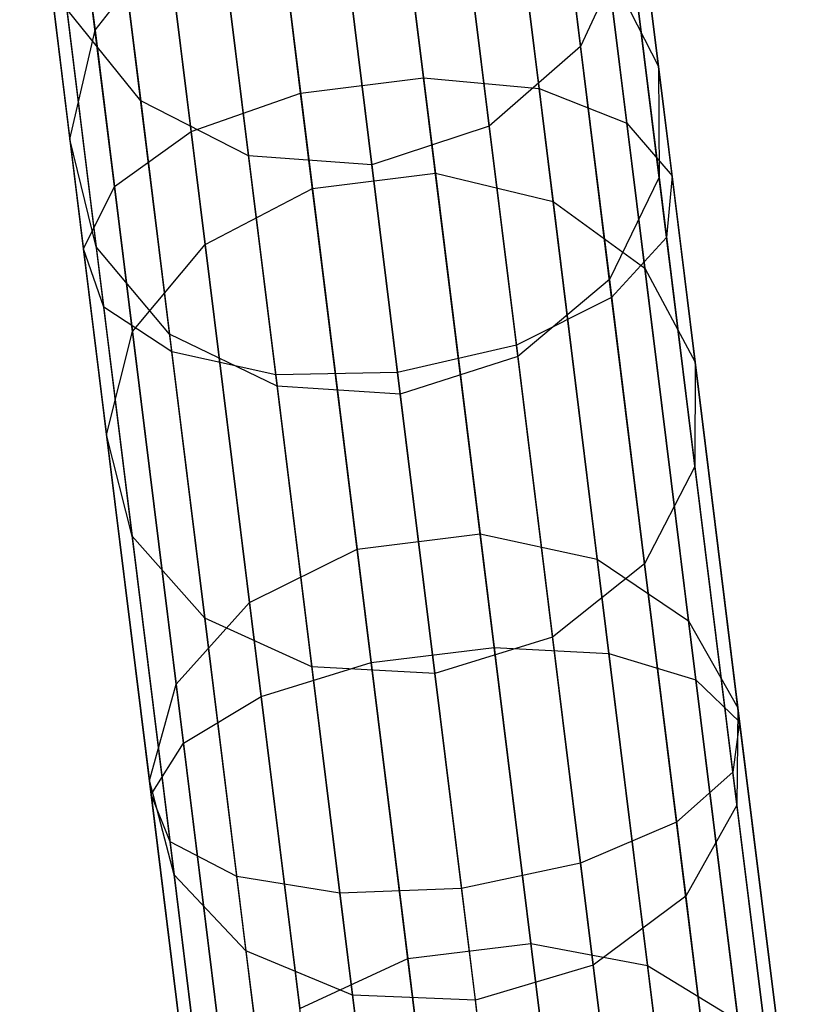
# Model space of a CAD drawing. Extents: x -189 to 189, y -189 to 189.
# Tile 305 of 591: x -23.12 to -20.47, y 174.33 to 177.63. Entities that reach past the tile are written whole.
import ezdxf

# ---------------------------------------------------------------- set-up
doc = ezdxf.new("R2010")
doc.units = 0
doc.header["$LTSCALE"] = 25.4
doc.layers.get('0').update_dxf_attribs({"linetype": 'CONTINUOUS'})

# ---------------------------------------------------------------- blocks, each defined once
blk = doc.blocks.new('CAMELEON-KENAI-C-12244_STL')
at = {"color": 0}
for p, q in [((-21.7626, 177.4352, -11.2191), (-21.9859, 179.2386, -12.3684)), ((-21.7626, 177.4352, -11.2191), (-21.9859, 179.2386, -12.3684)), ((-22.1753, 177.3841, -11.2191), (-22.3986, 179.1875, -12.3684)), ((-22.1753, 177.3841, -11.2191), (-22.3986, 179.1875, -12.3684)), ((-21.3754, 177.3996, -11.3664), (-21.5969, 179.1884, -12.5065)), ((-21.3754, 177.3996, -11.3664), (-21.5969, 179.1884, -12.5065)), ((-22.5421, 177.2551, -11.3664), (-22.7636, 179.044, -12.5065)), ((-22.5421, 177.2551, -11.3664), (-22.7636, 179.044, -12.5065)), ((-21.0807, 177.2834, -11.6357), (-21.2989, 179.0456, -12.7588)), ((-21.0807, 177.2834, -11.6357), (-21.2989, 179.0456, -12.7588)), ((-22.7996, 177.0705, -11.6357), (-23.0178, 178.8328, -12.7588)), ((-22.7996, 177.0705, -11.6357), (-23.0178, 178.8328, -12.7588)), ((-20.9293, 177.1066, -11.9804), (-21.1433, 178.8349, -13.0818)), ((-20.9293, 177.1066, -11.9804), (-21.1433, 178.8349, -13.0818)), ((-22.9033, 176.8622, -11.9804), (-23.1173, 178.5905, -13.0818)), ((-22.9033, 176.8622, -11.9804), (-23.1173, 178.5905, -13.0818)), ((-20.9475, 176.9, -12.3407), (-21.1571, 178.5927, -13.4195)), ((-20.9475, 176.9, -12.3407), (-21.1571, 178.5927, -13.4195)), ((-22.9673, 178.4251, -146.9133), (-22.8646, 177.5953, -148.7856)), ((-22.9673, 178.4251, -146.9133), (-22.8646, 177.5953, -148.7856)), ((-22.8352, 176.6662, -12.3407), (-23.0448, 178.359, -13.4195)), ((-22.8352, 176.6662, -12.3407), (-23.0448, 178.359, -13.4195)), ((-21.1321, 176.6991, -12.6545), (-21.3379, 178.3609, -13.7136)), ((-21.1321, 176.6991, -12.6545), (-21.3379, 178.3609, -13.7136)), ((-21.0756, 178.2878, -146.7703), (-20.9748, 177.474, -148.6064)), ((-21.0756, 178.2878, -146.7703), (-20.9748, 177.474, -148.6064)), ((-22.6072, 176.5165, -12.6545), (-22.8129, 178.1783, -13.7136)), ((-22.6072, 176.5165, -12.6545), (-22.8129, 178.1783, -13.7136)), ((-21.4513, 176.5388, -12.8675), (-21.6544, 178.1796, -13.9132)), ((-21.4513, 176.5388, -12.8675), (-21.6544, 178.1796, -13.9132)), ((-21.8512, 178.1503, -149.0021), (-21.723, 177.1154, -150.823)), ((-21.8512, 178.1503, -149.0021), (-21.723, 177.1154, -150.823)), ((-21.3111, 178.1447, -144.6551), (-21.2364, 177.5411, -146.4905)), ((-21.3111, 178.1447, -144.6551), (-21.2364, 177.5411, -146.4905)), ((-22.2638, 178.0992, -149.0021), (-22.1357, 177.0643, -150.823)), ((-22.2638, 178.0992, -149.0021), (-22.1357, 177.0643, -150.823)), ((-22.2586, 176.4388, -12.8675), (-22.4618, 178.0796, -13.9132)), ((-22.2586, 176.4388, -12.8675), (-22.4618, 178.0796, -13.9132)), ((-22.052, 178.0801, -13.9838), (-21.8497, 176.4467, -12.9429)), ((-22.052, 178.0801, -13.9838), (-21.8497, 176.4467, -12.9429)), ((-23.0495, 178.0434, -146.7703), (-22.9488, 177.2296, -148.6064)), ((-23.0495, 178.0434, -146.7703), (-22.9488, 177.2296, -148.6064)), ((-21.4556, 178.0473, -148.9255), (-21.3285, 177.0208, -150.7317)), ((-21.4556, 178.0473, -148.9255), (-21.3285, 177.0208, -150.7317)), ((-22.7862, 177.9621, -144.6551), (-22.7114, 177.3585, -146.4905)), ((-22.7862, 177.9621, -144.6551), (-22.7114, 177.3585, -146.4905)), ((-22.8646, 177.5953, -148.7856), (-22.6223, 177.9029, -148.9255)), ((-22.8646, 177.5953, -148.7856), (-22.6223, 177.9029, -148.9255)), ((-22.6223, 177.9029, -148.9255), (-22.4952, 176.8763, -150.7317)), ((-22.6223, 177.9029, -148.9255), (-22.4952, 176.8763, -150.7317)), ((-21.0713, 177.8999, -146.6207), (-21.2364, 177.5411, -146.4905)), ((-21.0713, 177.8999, -146.6207), (-21.2364, 177.5411, -146.4905)), ((-21.0713, 177.8999, -146.6207), (-20.9726, 177.1028, -148.4191)), ((-21.0713, 177.8999, -146.6207), (-20.9726, 177.1028, -148.4191)), ((-21.6161, 177.8696, -144.5899), (-21.5423, 177.2736, -146.4021)), ((-21.6161, 177.8696, -144.5899), (-21.5423, 177.2736, -146.4021)), ((-21.1457, 177.8081, -148.7856), (-21.0204, 176.7968, -150.5649)), ((-21.1457, 177.8081, -148.7856), (-21.0204, 176.7968, -150.5649)), ((-21.1457, 177.8081, -148.7856), (-20.9748, 177.474, -148.6064)), ((-21.1457, 177.8081, -148.7856), (-20.9748, 177.474, -148.6064)), ((-22.4234, 177.7696, -144.5899), (-22.3496, 177.1737, -146.4021)), ((-22.4234, 177.7696, -144.5899), (-22.3496, 177.1737, -146.4021)), ((-21.936, 177.1437, -146.3709), (-22.0095, 177.7369, -144.5669)), ((-21.936, 177.1437, -146.3709), (-22.0095, 177.7369, -144.5669)), ((-22.7114, 177.3585, -146.4905), (-22.959, 177.6661, -146.6207)), ((-22.959, 177.6661, -146.6207), (-22.8603, 176.869, -148.4191)), ((-22.959, 177.6661, -146.6207), (-22.8603, 176.869, -148.4191)), ((-22.7114, 177.3585, -146.4905), (-22.959, 177.6661, -146.6207)), ((-22.9488, 177.2296, -148.6064), (-22.8646, 177.5953, -148.7856)), ((-22.9488, 177.2296, -148.6064), (-22.8646, 177.5953, -148.7856)), ((-22.8646, 177.5953, -148.7856), (-22.7393, 176.584, -150.5649)), ((-22.8646, 177.5953, -148.7856), (-22.7393, 176.584, -150.5649)), ((-21.2364, 177.5411, -146.4905), (-21.5423, 177.2736, -146.4021)), ((-21.2364, 177.5411, -146.4905), (-21.5423, 177.2736, -146.4021)), ((-21.2364, 177.5411, -146.4905), (-21.1395, 176.7586, -148.256)), ((-21.2364, 177.5411, -146.4905), (-21.1395, 176.7586, -148.256)), ((-20.9748, 177.474, -148.6064), (-20.852, 176.4822, -150.3514)), ((-20.9748, 177.474, -148.6064), (-20.852, 176.4822, -150.3514)), ((-20.9748, 177.474, -148.6064), (-20.9726, 177.1028, -148.4191)), ((-20.9748, 177.474, -148.6064), (-20.9726, 177.1028, -148.4191)), ((-22.1753, 177.3841, -11.2191), (-21.7626, 177.4352, -11.2191)), ((-22.1753, 177.3841, -11.2191), (-21.7626, 177.4352, -11.2191)), ((-21.7626, 177.4352, -11.2191), (-21.3754, 177.3996, -11.3664)), ((-21.526, 175.5246, -10.2618), (-21.7626, 177.4352, -11.2191)), ((-21.526, 175.5246, -10.2618), (-21.7626, 177.4352, -11.2191)), ((-21.7626, 177.4352, -11.2191), (-21.3754, 177.3996, -11.3664)), ((-21.3754, 177.3996, -11.3664), (-21.0807, 177.2834, -11.6357)), ((-21.1407, 175.5043, -10.4169), (-21.3754, 177.3996, -11.3664)), ((-21.1407, 175.5043, -10.4169), (-21.3754, 177.3996, -11.3664)), ((-21.3754, 177.3996, -11.3664), (-21.0807, 177.2834, -11.6357)), ((-22.5421, 177.2551, -11.3664), (-22.1753, 177.3841, -11.2191)), ((-22.5421, 177.2551, -11.3664), (-22.1753, 177.3841, -11.2191)), ((-21.9387, 175.4735, -10.2618), (-22.1753, 177.3841, -11.2191)), ((-21.9387, 175.4735, -10.2618), (-22.1753, 177.3841, -11.2191)), ((-22.3496, 177.1737, -146.4021), (-22.7114, 177.3585, -146.4905)), ((-22.7114, 177.3585, -146.4905), (-22.6145, 176.5759, -148.256)), ((-22.7114, 177.3585, -146.4905), (-22.6145, 176.5759, -148.256)), ((-22.3496, 177.1737, -146.4021), (-22.7114, 177.3585, -146.4905)), ((-21.5423, 177.2736, -146.4021), (-21.936, 177.1437, -146.3709)), ((-21.5423, 177.2736, -146.4021), (-21.936, 177.1437, -146.3709)), ((-21.5423, 177.2736, -146.4021), (-21.4466, 176.501, -148.1453)), ((-21.5423, 177.2736, -146.4021), (-21.4466, 176.501, -148.1453)), ((-21.0807, 177.2834, -11.6357), (-20.9293, 177.1066, -11.9804)), ((-20.8495, 175.4162, -10.7003), (-21.0807, 177.2834, -11.6357)), ((-20.8495, 175.4162, -10.7003), (-21.0807, 177.2834, -11.6357)), ((-21.0807, 177.2834, -11.6357), (-20.9293, 177.1066, -11.9804)), ((-22.7996, 177.0705, -11.6357), (-22.5421, 177.2551, -11.3664)), ((-22.7996, 177.0705, -11.6357), (-22.5421, 177.2551, -11.3664)), ((-22.3074, 175.3599, -10.4169), (-22.5421, 177.2551, -11.3664)), ((-22.3074, 175.3599, -10.4169), (-22.5421, 177.2551, -11.3664)), ((-22.8603, 176.869, -148.4191), (-22.9488, 177.2296, -148.6064)), ((-22.9488, 177.2296, -148.6064), (-22.826, 176.2378, -150.3514)), ((-22.9488, 177.2296, -148.6064), (-22.826, 176.2378, -150.3514)), ((-22.8603, 176.869, -148.4191), (-22.9488, 177.2296, -148.6064)), ((-21.936, 177.1437, -146.3709), (-22.3496, 177.1737, -146.4021)), ((-22.3496, 177.1737, -146.4021), (-22.2539, 176.401, -148.1453)), ((-22.3496, 177.1737, -146.4021), (-22.2539, 176.401, -148.1453)), ((-21.936, 177.1437, -146.3709), (-22.3496, 177.1737, -146.4021)), ((-21.8408, 176.3745, -148.1061), (-21.936, 177.1437, -146.3709)), ((-21.8408, 176.3745, -148.1061), (-21.936, 177.1437, -146.3709)), ((-22.1357, 177.0643, -150.823), (-21.723, 177.1154, -150.823)), ((-22.1357, 177.0643, -150.823), (-21.723, 177.1154, -150.823)), ((-21.723, 177.1154, -150.823), (-21.5732, 175.9052, -152.5305)), ((-21.723, 177.1154, -150.823), (-21.5732, 175.9052, -152.5305)), ((-21.723, 177.1154, -150.823), (-21.3285, 177.0208, -150.7317)), ((-21.723, 177.1154, -150.823), (-21.3285, 177.0208, -150.7317)), ((-20.9726, 177.1028, -148.4191), (-21.1395, 176.7586, -148.256)), ((-20.9726, 177.1028, -148.4191), (-21.1395, 176.7586, -148.256)), ((-20.9726, 177.1028, -148.4191), (-20.8523, 176.1314, -150.1282)), ((-20.9726, 177.1028, -148.4191), (-20.8523, 176.1314, -150.1282)), ((-20.9293, 177.1066, -11.9804), (-20.9475, 176.9, -12.3407)), ((-20.9293, 177.1066, -11.9804), (-20.9475, 176.9, -12.3407)), ((-20.7026, 175.2755, -11.0629), (-20.9293, 177.1066, -11.9804)), ((-20.7026, 175.2755, -11.0629), (-20.9293, 177.1066, -11.9804)), ((-22.9033, 176.8622, -11.9804), (-22.7996, 177.0705, -11.6357)), ((-22.9033, 176.8622, -11.9804), (-22.7996, 177.0705, -11.6357)), ((-22.5684, 175.2034, -10.7003), (-22.7996, 177.0705, -11.6357)), ((-22.5684, 175.2034, -10.7003), (-22.7996, 177.0705, -11.6357)), ((-22.4952, 176.8763, -150.7317), (-22.1357, 177.0643, -150.823)), ((-22.4952, 176.8763, -150.7317), (-22.1357, 177.0643, -150.823)), ((-22.1357, 177.0643, -150.823), (-21.9858, 175.854, -152.5305)), ((-22.1357, 177.0643, -150.823), (-21.9858, 175.854, -152.5305)), ((-21.3285, 177.0208, -150.7317), (-21.1799, 175.8203, -152.4255)), ((-21.3285, 177.0208, -150.7317), (-21.1799, 175.8203, -152.4255)), ((-21.3285, 177.0208, -150.7317), (-21.0204, 176.7968, -150.5649)), ((-21.3285, 177.0208, -150.7317), (-21.0204, 176.7968, -150.5649)), ((-20.9475, 176.9, -12.3407), (-21.1321, 176.6991, -12.6545)), ((-20.9475, 176.9, -12.3407), (-21.1321, 176.6991, -12.6545)), ((-20.7254, 175.1065, -11.4422), (-20.9475, 176.9, -12.3407)), ((-20.7254, 175.1065, -11.4422), (-20.9475, 176.9, -12.3407)), ((-22.6145, 176.5759, -148.256), (-22.8603, 176.869, -148.4191)), ((-22.8603, 176.869, -148.4191), (-22.74, 175.8976, -150.1282)), ((-22.8603, 176.869, -148.4191), (-22.74, 175.8976, -150.1282)), ((-22.6145, 176.5759, -148.256), (-22.8603, 176.869, -148.4191)), ((-22.7393, 176.584, -150.5649), (-22.4952, 176.8763, -150.7317)), ((-22.7393, 176.584, -150.5649), (-22.4952, 176.8763, -150.7317)), ((-22.4952, 176.8763, -150.7317), (-22.3465, 175.6758, -152.4255)), ((-22.4952, 176.8763, -150.7317), (-22.3465, 175.6758, -152.4255)), ((-22.8352, 176.6662, -12.3407), (-22.9033, 176.8622, -11.9804)), ((-22.6765, 175.0311, -11.0629), (-22.9033, 176.8622, -11.9804)), ((-22.8352, 176.6662, -12.3407), (-22.9033, 176.8622, -11.9804)), ((-22.6765, 175.0311, -11.0629), (-22.9033, 176.8622, -11.9804)), ((-21.0204, 176.7968, -150.5649), (-20.874, 175.6141, -152.2335)), ((-21.0204, 176.7968, -150.5649), (-20.874, 175.6141, -152.2335)), ((-21.0204, 176.7968, -150.5649), (-20.852, 176.4822, -150.3514)), ((-21.0204, 176.7968, -150.5649), (-20.852, 176.4822, -150.3514)), ((-21.1395, 176.7586, -148.256), (-21.4466, 176.501, -148.1453)), ((-21.1395, 176.7586, -148.256), (-21.4466, 176.501, -148.1453)), ((-21.1395, 176.7586, -148.256), (-21.0214, 175.805, -149.9339)), ((-21.1395, 176.7586, -148.256), (-21.0214, 175.805, -149.9339)), ((-21.1321, 176.6991, -12.6545), (-21.4513, 176.5388, -12.8675)), ((-21.1321, 176.6991, -12.6545), (-21.4513, 176.5388, -12.8675)), ((-20.9141, 174.9385, -11.7724), (-21.1321, 176.6991, -12.6545)), ((-20.9141, 174.9385, -11.7724), (-21.1321, 176.6991, -12.6545)), ((-22.6072, 176.5165, -12.6545), (-22.8352, 176.6662, -12.3407)), ((-22.6131, 174.8728, -11.4422), (-22.8352, 176.6662, -12.3407)), ((-22.6072, 176.5165, -12.6545), (-22.8352, 176.6662, -12.3407)), ((-22.6131, 174.8728, -11.4422), (-22.8352, 176.6662, -12.3407)), ((-22.826, 176.2378, -150.3514), (-22.7393, 176.584, -150.5649)), ((-22.826, 176.2378, -150.3514), (-22.7393, 176.584, -150.5649)), ((-22.7393, 176.584, -150.5649), (-22.5929, 175.4013, -152.2335)), ((-22.7393, 176.584, -150.5649), (-22.5929, 175.4013, -152.2335)), ((-22.2539, 176.401, -148.1453), (-22.6145, 176.5759, -148.256)), ((-22.6145, 176.5759, -148.256), (-22.4965, 175.6223, -149.9339)), ((-22.6145, 176.5759, -148.256), (-22.4965, 175.6223, -149.9339)), ((-22.2539, 176.401, -148.1453), (-22.6145, 176.5759, -148.256)), ((-21.4513, 176.5388, -12.8675), (-21.8497, 176.4467, -12.9429)), ((-21.4513, 176.5388, -12.8675), (-21.8497, 176.4467, -12.9429)), ((-21.236, 174.8004, -11.9966), (-21.4513, 176.5388, -12.8675)), ((-21.236, 174.8004, -11.9966), (-21.4513, 176.5388, -12.8675)), ((-22.2586, 176.4388, -12.8675), (-22.6072, 176.5165, -12.6545)), ((-22.3892, 174.7558, -11.7724), (-22.6072, 176.5165, -12.6545)), ((-22.2586, 176.4388, -12.8675), (-22.6072, 176.5165, -12.6545)), ((-22.3892, 174.7558, -11.7724), (-22.6072, 176.5165, -12.6545)), ((-21.4466, 176.501, -148.1453), (-21.8408, 176.3745, -148.1061)), ((-21.4466, 176.501, -148.1453), (-21.8408, 176.3745, -148.1061)), ((-21.4466, 176.501, -148.1453), (-21.33, 175.5594, -149.8019)), ((-21.4466, 176.501, -148.1453), (-21.33, 175.5594, -149.8019)), ((-20.852, 176.4822, -150.3514), (-20.8523, 176.1314, -150.1282)), ((-20.852, 176.4822, -150.3514), (-20.8523, 176.1314, -150.1282)), ((-20.852, 176.4822, -150.3514), (-20.7084, 175.3223, -151.9879)), ((-20.852, 176.4822, -150.3514), (-20.7084, 175.3223, -151.9879)), ((-21.8497, 176.4467, -12.9429), (-22.2586, 176.4388, -12.8675)), ((-21.8497, 176.4467, -12.9429), (-22.2586, 176.4388, -12.8675)), ((-22.0433, 174.7005, -11.9966), (-22.2586, 176.4388, -12.8675)), ((-22.0433, 174.7005, -11.9966), (-22.2586, 176.4388, -12.8675)), ((-21.8497, 176.4467, -12.9429), (-21.6354, 174.7162, -12.0759)), ((-21.8497, 176.4467, -12.9429), (-21.6354, 174.7162, -12.0759)), ((-21.8408, 176.3745, -148.1061), (-22.2539, 176.401, -148.1453)), ((-22.2539, 176.401, -148.1453), (-22.1373, 175.4595, -149.8019)), ((-22.2539, 176.401, -148.1453), (-22.1373, 175.4595, -149.8019)), ((-21.8408, 176.3745, -148.1061), (-22.2539, 176.401, -148.1453)), ((-21.7247, 175.4372, -149.7553), (-21.8408, 176.3745, -148.1061)), ((-21.7247, 175.4372, -149.7553), (-21.8408, 176.3745, -148.1061)), ((-22.74, 175.8976, -150.1282), (-22.826, 176.2378, -150.3514)), ((-22.826, 176.2378, -150.3514), (-22.6823, 175.0779, -151.9879)), ((-22.826, 176.2378, -150.3514), (-22.6823, 175.0779, -151.9879)), ((-22.74, 175.8976, -150.1282), (-22.826, 176.2378, -150.3514)), ((-20.8523, 176.1314, -150.1282), (-21.0214, 175.805, -149.9339)), ((-20.8523, 176.1314, -150.1282), (-21.0214, 175.805, -149.9339)), ((-20.8523, 176.1314, -150.1282), (-20.7117, 174.9954, -151.731)), ((-20.8523, 176.1314, -150.1282), (-20.7117, 174.9954, -151.731)), ((-22.4965, 175.6223, -149.9339), (-22.74, 175.8976, -150.1282)), ((-22.74, 175.8976, -150.1282), (-22.5994, 174.7616, -151.731)), ((-22.74, 175.8976, -150.1282), (-22.5994, 174.7616, -151.731)), ((-22.4965, 175.6223, -149.9339), (-22.74, 175.8976, -150.1282)), ((-21.9858, 175.854, -152.5305), (-21.5732, 175.9052, -152.5305)), ((-21.9858, 175.854, -152.5305), (-21.5732, 175.9052, -152.5305)), ((-21.5732, 175.9052, -152.5305), (-21.4031, 174.5317, -154.1077)), ((-21.5732, 175.9052, -152.5305), (-21.4031, 174.5317, -154.1077)), ((-21.5732, 175.9052, -152.5305), (-21.1799, 175.8203, -152.4255)), ((-21.5732, 175.9052, -152.5305), (-21.1799, 175.8203, -152.4255)), ((-22.3465, 175.6758, -152.4255), (-21.9858, 175.854, -152.5305)), ((-22.3465, 175.6758, -152.4255), (-21.9858, 175.854, -152.5305)), ((-21.9858, 175.854, -152.5305), (-21.8158, 174.4806, -154.1077)), ((-21.9858, 175.854, -152.5305), (-21.8158, 174.4806, -154.1077)), ((-21.1799, 175.8203, -152.4255), (-21.0112, 174.4579, -153.99)), ((-21.1799, 175.8203, -152.4255), (-21.0112, 174.4579, -153.99)), ((-21.1799, 175.8203, -152.4255), (-20.874, 175.6141, -152.2335)), ((-21.1799, 175.8203, -152.4255), (-20.874, 175.6141, -152.2335)), ((-21.0214, 175.805, -149.9339), (-21.33, 175.5594, -149.8019)), ((-21.0214, 175.805, -149.9339), (-21.33, 175.5594, -149.8019)), ((-21.0214, 175.805, -149.9339), (-20.8833, 174.6897, -151.5073)), ((-21.0214, 175.805, -149.9339), (-20.8833, 174.6897, -151.5073)), ((-22.5929, 175.4013, -152.2335), (-22.3465, 175.6758, -152.4255)), ((-22.5929, 175.4013, -152.2335), (-22.3465, 175.6758, -152.4255)), ((-22.3465, 175.6758, -152.4255), (-22.1778, 174.3134, -153.99)), ((-22.3465, 175.6758, -152.4255), (-22.1778, 174.3134, -153.99)), ((-22.1373, 175.4595, -149.8019), (-22.4965, 175.6223, -149.9339)), ((-22.4965, 175.6223, -149.9339), (-22.3584, 174.5071, -151.5073)), ((-22.4965, 175.6223, -149.9339), (-22.3584, 174.5071, -151.5073)), ((-22.1373, 175.4595, -149.8019), (-22.4965, 175.6223, -149.9339)), ((-20.874, 175.6141, -152.2335), (-20.7078, 174.272, -153.7748)), ((-20.874, 175.6141, -152.2335), (-20.7078, 174.272, -153.7748)), ((-20.874, 175.6141, -152.2335), (-20.7084, 175.3223, -151.9879)), ((-20.874, 175.6141, -152.2335), (-20.7084, 175.3223, -151.9879)), ((-21.33, 175.5594, -149.8019), (-21.7247, 175.4372, -149.7553)), ((-21.33, 175.5594, -149.8019), (-21.7247, 175.4372, -149.7553)), ((-21.33, 175.5594, -149.8019), (-21.1937, 174.4583, -151.3555)), ((-21.33, 175.5594, -149.8019), (-21.1937, 174.4583, -151.3555)), ((-21.9387, 175.4735, -10.2618), (-21.526, 175.5246, -10.2618)), ((-21.9387, 175.4735, -10.2618), (-21.526, 175.5246, -10.2618)), ((-21.526, 175.5246, -10.2618), (-21.1407, 175.5043, -10.4169)), ((-21.2786, 173.5267, -9.5066), (-21.526, 175.5246, -10.2618)), ((-21.2786, 173.5267, -9.5066), (-21.526, 175.5246, -10.2618)), ((-21.526, 175.5246, -10.2618), (-21.1407, 175.5043, -10.4169)), ((-21.1407, 175.5043, -10.4169), (-20.8495, 175.4162, -10.7003)), ((-20.8954, 173.5226, -9.6678), (-21.1407, 175.5043, -10.4169)), ((-20.8954, 173.5226, -9.6678), (-21.1407, 175.5043, -10.4169)), ((-21.1407, 175.5043, -10.4169), (-20.8495, 175.4162, -10.7003)), ((-22.3074, 175.3599, -10.4169), (-21.9387, 175.4735, -10.2618)), ((-22.3074, 175.3599, -10.4169), (-21.9387, 175.4735, -10.2618)), ((-21.7247, 175.4372, -149.7553), (-22.1373, 175.4595, -149.8019)), ((-22.1373, 175.4595, -149.8019), (-22.001, 174.3583, -151.3555)), ((-22.1373, 175.4595, -149.8019), (-22.001, 174.3583, -151.3555)), ((-21.7247, 175.4372, -149.7553), (-22.1373, 175.4595, -149.8019)), ((-21.6913, 173.4756, -9.5066), (-21.9387, 175.4735, -10.2618)), ((-21.6913, 173.4756, -9.5066), (-21.9387, 175.4735, -10.2618)), ((-21.589, 174.3411, -151.3018), (-21.7247, 175.4372, -149.7553)), ((-21.589, 174.3411, -151.3018), (-21.7247, 175.4372, -149.7553)), ((-20.8495, 175.4162, -10.7003), (-20.7026, 175.2755, -11.0629)), ((-20.6077, 173.4639, -9.9623), (-20.8495, 175.4162, -10.7003)), ((-20.6077, 173.4639, -9.9623), (-20.8495, 175.4162, -10.7003)), ((-20.8495, 175.4162, -10.7003), (-20.7026, 175.2755, -11.0629)), ((-22.6823, 175.0779, -151.9879), (-22.5929, 175.4013, -152.2335)), ((-22.6823, 175.0779, -151.9879), (-22.5929, 175.4013, -152.2335)), ((-22.5929, 175.4013, -152.2335), (-22.4267, 174.0591, -153.7748)), ((-22.5929, 175.4013, -152.2335), (-22.4267, 174.0591, -153.7748)), ((-22.5684, 175.2034, -10.7003), (-22.3074, 175.3599, -10.4169)), ((-22.5684, 175.2034, -10.7003), (-22.3074, 175.3599, -10.4169)), ((-22.062, 173.3781, -9.6678), (-22.3074, 175.3599, -10.4169)), ((-22.062, 173.3781, -9.6678), (-22.3074, 175.3599, -10.4169)), ((-20.7084, 175.3223, -151.9879), (-20.7117, 174.9954, -151.731)), ((-20.7084, 175.3223, -151.9879), (-20.7117, 174.9954, -151.731)), ((-20.7084, 175.3223, -151.9879), (-20.5454, 174.0061, -153.4994)), ((-20.7084, 175.3223, -151.9879), (-20.5454, 174.0061, -153.4994)), ((-20.7026, 175.2755, -11.0629), (-20.7254, 175.1065, -11.4422)), ((-20.7026, 175.2755, -11.0629), (-20.7254, 175.1065, -11.4422)), ((-20.4655, 173.3609, -10.3392), (-20.7026, 175.2755, -11.0629)), ((-20.4655, 173.3609, -10.3392), (-20.7026, 175.2755, -11.0629)), ((-22.6765, 175.0311, -11.0629), (-22.5684, 175.2034, -10.7003)), ((-22.6765, 175.0311, -11.0629), (-22.5684, 175.2034, -10.7003)), ((-22.3266, 173.2511, -9.9623), (-22.5684, 175.2034, -10.7003)), ((-22.3266, 173.2511, -9.9623), (-22.5684, 175.2034, -10.7003)), ((-20.7254, 175.1065, -11.4422), (-20.9141, 174.9385, -11.7724)), ((-20.7254, 175.1065, -11.4422), (-20.9141, 174.9385, -11.7724)), ((-20.4932, 173.2312, -10.7333), (-20.7254, 175.1065, -11.4422)), ((-20.4932, 173.2312, -10.7333), (-20.7254, 175.1065, -11.4422)), ((-22.5994, 174.7616, -151.731), (-22.6823, 175.0779, -151.9879)), ((-22.6823, 175.0779, -151.9879), (-22.5193, 173.7616, -153.4994)), ((-22.6823, 175.0779, -151.9879), (-22.5193, 173.7616, -153.4994)), ((-22.5994, 174.7616, -151.731), (-22.6823, 175.0779, -151.9879)), ((-22.6131, 174.8728, -11.4422), (-22.6765, 175.0311, -11.0629)), ((-22.4395, 173.1164, -10.3392), (-22.6765, 175.0311, -11.0629)), ((-22.6131, 174.8728, -11.4422), (-22.6765, 175.0311, -11.0629)), ((-22.4395, 173.1164, -10.3392), (-22.6765, 175.0311, -11.0629)), ((-20.7117, 174.9954, -151.731), (-20.8833, 174.6897, -151.5073)), ((-20.7117, 174.9954, -151.731), (-20.8833, 174.6897, -151.5073)), ((-20.7117, 174.9954, -151.731), (-20.552, 173.7062, -153.2114)), ((-20.7117, 174.9954, -151.731), (-20.552, 173.7062, -153.2114)), ((-20.9141, 174.9385, -11.7724), (-21.236, 174.8004, -11.9966)), ((-20.9141, 174.9385, -11.7724), (-21.236, 174.8004, -11.9966)), ((-20.6862, 173.0975, -11.0766), (-20.9141, 174.9385, -11.7724)), ((-20.6862, 173.0975, -11.0766), (-20.9141, 174.9385, -11.7724)), ((-22.3892, 174.7558, -11.7724), (-22.6131, 174.8728, -11.4422)), ((-22.3809, 172.9975, -10.7333), (-22.6131, 174.8728, -11.4422)), ((-22.3892, 174.7558, -11.7724), (-22.6131, 174.8728, -11.4422)), ((-22.3809, 172.9975, -10.7333), (-22.6131, 174.8728, -11.4422)), ((-21.236, 174.8004, -11.9966), (-21.6354, 174.7162, -12.0759)), ((-21.236, 174.8004, -11.9966), (-21.6354, 174.7162, -12.0759)), ((-21.0109, 172.9827, -11.3095), (-21.236, 174.8004, -11.9966)), ((-21.0109, 172.9827, -11.3095), (-21.236, 174.8004, -11.9966)), ((-22.3584, 174.5071, -151.5073), (-22.5994, 174.7616, -151.731)), ((-22.5994, 174.7616, -151.731), (-22.4397, 173.4724, -153.2114)), ((-22.5994, 174.7616, -151.731), (-22.4397, 173.4724, -153.2114)), ((-22.3584, 174.5071, -151.5073), (-22.5994, 174.7616, -151.731)), ((-22.0433, 174.7005, -11.9966), (-22.3892, 174.7558, -11.7724)), ((-22.1612, 172.9148, -11.0766), (-22.3892, 174.7558, -11.7724)), ((-22.0433, 174.7005, -11.9966), (-22.3892, 174.7558, -11.7724)), ((-22.1612, 172.9148, -11.0766), (-22.3892, 174.7558, -11.7724)), ((-21.6354, 174.7162, -12.0759), (-22.0433, 174.7005, -11.9966)), ((-21.6354, 174.7162, -12.0759), (-22.0433, 174.7005, -11.9966)), ((-21.8182, 172.8827, -11.3095), (-22.0433, 174.7005, -11.9966)), ((-21.8182, 172.8827, -11.3095), (-22.0433, 174.7005, -11.9966)), ((-21.6354, 174.7162, -12.0759), (-21.4114, 172.9067, -11.3919)), ((-21.6354, 174.7162, -12.0759), (-21.4114, 172.9067, -11.3919)), ((-20.8833, 174.6897, -151.5073), (-21.1937, 174.4583, -151.3555)), ((-20.8833, 174.6897, -151.5073), (-21.1937, 174.4583, -151.3555)), ((-20.8833, 174.6897, -151.5073), (-20.7266, 173.4241, -152.9607)), ((-20.8833, 174.6897, -151.5073), (-20.7266, 173.4241, -152.9607)), ((-21.8158, 174.4806, -154.1077), (-21.4031, 174.5317, -154.1077)), ((-21.8158, 174.4806, -154.1077), (-21.4031, 174.5317, -154.1077)), ((-21.4031, 174.5317, -154.1077), (-21.2145, 173.0087, -155.5388)), ((-21.4031, 174.5317, -154.1077), (-21.2145, 173.0087, -155.5388)), ((-21.4031, 174.5317, -154.1077), (-21.0112, 174.4579, -153.99)), ((-21.4031, 174.5317, -154.1077), (-21.0112, 174.4579, -153.99)), ((-22.001, 174.3583, -151.3555), (-22.3584, 174.5071, -151.5073)), ((-22.3584, 174.5071, -151.5073), (-22.2016, 173.2415, -152.9607)), ((-22.3584, 174.5071, -151.5073), (-22.2016, 173.2415, -152.9607)), ((-22.001, 174.3583, -151.3555), (-22.3584, 174.5071, -151.5073)), ((-22.1778, 174.3134, -153.99), (-21.8158, 174.4806, -154.1077)), ((-22.1778, 174.3134, -153.99), (-21.8158, 174.4806, -154.1077)), ((-21.8158, 174.4806, -154.1077), (-21.6272, 172.9576, -155.5388)), ((-21.8158, 174.4806, -154.1077), (-21.6272, 172.9576, -155.5388)), ((-21.1937, 174.4583, -151.3555), (-21.589, 174.3411, -151.3018)), ((-21.1937, 174.4583, -151.3555), (-21.589, 174.3411, -151.3018)), ((-21.1937, 174.4583, -151.3555), (-21.0389, 173.2087, -152.7905)), ((-21.1937, 174.4583, -151.3555), (-21.0389, 173.2087, -152.7905)), ((-21.0112, 174.4579, -153.99), (-20.8241, 172.9472, -155.4095)), ((-21.0112, 174.4579, -153.99), (-20.8241, 172.9472, -155.4095)), ((-21.0112, 174.4579, -153.99), (-20.7078, 174.272, -153.7748)), ((-21.0112, 174.4579, -153.99), (-20.7078, 174.272, -153.7748)), ((-21.589, 174.3411, -151.3018), (-22.001, 174.3583, -151.3555)), ((-22.001, 174.3583, -151.3555), (-21.8462, 173.1087, -152.7905)), ((-22.001, 174.3583, -151.3555), (-21.8462, 173.1087, -152.7905)), ((-21.589, 174.3411, -151.3018), (-22.001, 174.3583, -151.3555)), ((-21.4349, 173.0971, -152.7303), (-21.589, 174.3411, -151.3018)), ((-21.4349, 173.0971, -152.7303), (-21.589, 174.3411, -151.3018))]:
    blk.add_line(p, q, dxfattribs=at)

msp = doc.modelspace()

# ---------------------------------------------------------------- block references
at = {"color": 0}
msp.add_blockref('CAMELEON-KENAI-C-12244_STL', (0, 0), dxfattribs=at)

doc.saveas('drawing.dxf')
